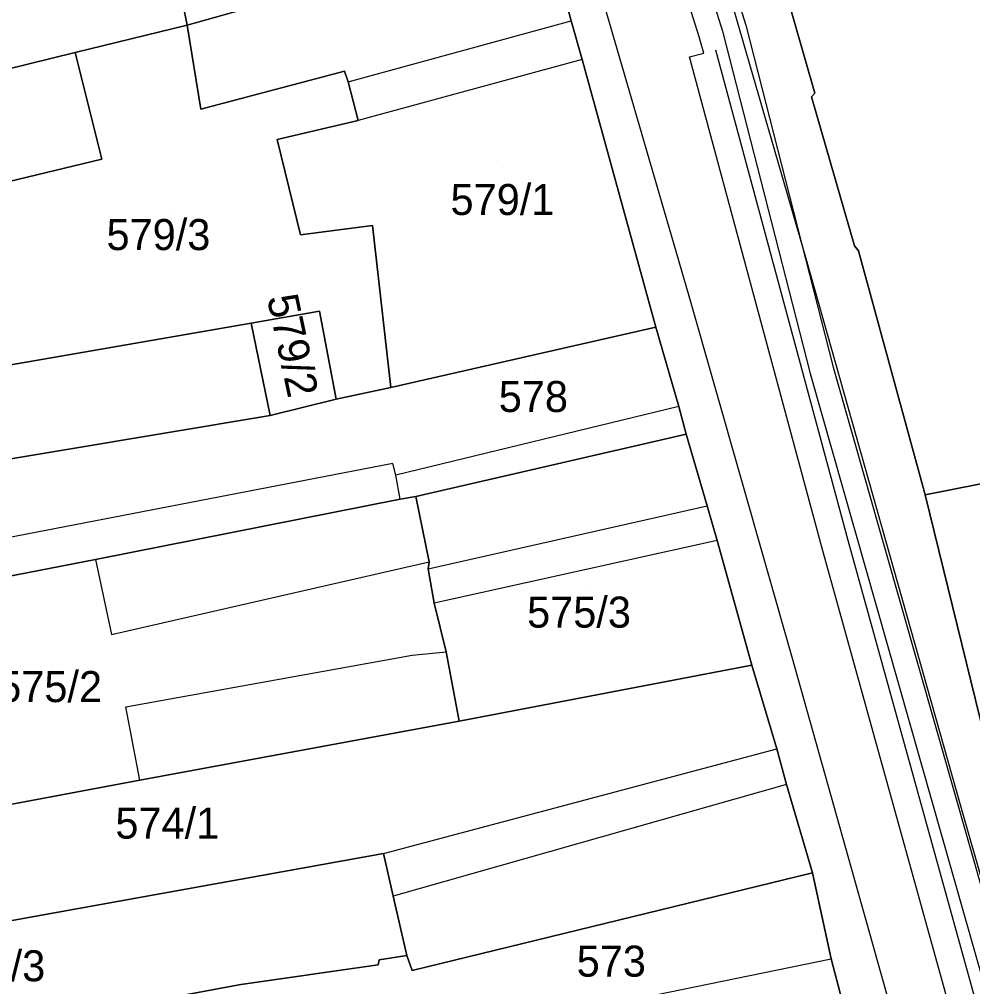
# Model space of a CAD drawing. Extents: x -263423 to -261326, y -1240067 to -1237864.
# Drawn here: x -263048.7 to -262987.3, y -1239408.1 to -1239345.8 of the extents above; entities that cross this region are included whole.
import ezdxf

# ---------------------------------------------------------------- set-up
doc = ezdxf.new("R2010")
doc.units = 0
for name, color, linetype in [('body_kn', 7, 'Continuous'), ('kladpar_druhypozemkov', 7, 'Continuous'), ('kladpar_hranice', 7, 'Continuous'), ('kladpar_parcelnecisla', 7, 'Continuous'), ('kladpar_plochy', 7, 'Continuous'), ('tarchy_linie', 7, 'Continuous'), ('zappar_hrandruhpozemk', 7, 'Continuous')]:
    doc.layers.add(name, color=color, linetype=linetype)

msp = doc.modelspace()

# ---------------------------------------------------------------- linework, layer by layer
at = {"layer": 'body_kn'}
for p, q in [((-263037.89, -1239346.16), (-263037.89, -1239346.16)), ((-263037.89, -1239346.16), (-263037.89, -1239346.16)), ((-263013.14, -1239345.88), (-263013.14, -1239345.88)), ((-263001.88, -1239346.16), (-263001.88, -1239346.16)), ((-263004.88, -1239346.92), (-263004.88, -1239346.92)), ((-263003.38, -1239346.54), (-263003.38, -1239346.54)), ((-263045.09, -1239347.93), (-263045.09, -1239347.93)), ((-263045.09, -1239347.93), (-263045.09, -1239347.93)), ((-263005.5, -1239348.21), (-263005.5, -1239348.21)), ((-263004.59, -1239347.96), (-263004.59, -1239347.96)), ((-263003.83, -1239347.76), (-263003.83, -1239347.76)), ((-263012.43, -1239348.37), (-263012.43, -1239348.37)), ((-263012.43, -1239348.37), (-263012.43, -1239348.37)), ((-263027.74, -1239349.12), (-263027.74, -1239349.12)), ((-263027.5, -1239349.82), (-263027.5, -1239349.82)), ((-263027.5, -1239349.82), (-263027.5, -1239349.82)), ((-262997.44, -1239350.54), (-262997.44, -1239350.54)), ((-262997.64, -1239350.79), (-262997.64, -1239350.79)), ((-263037, -1239351.58), (-263037, -1239351.58)), ((-263026.86, -1239352.31), (-263026.86, -1239352.31)), ((-263032.09, -1239353.53), (-263032.09, -1239353.53)), ((-263043.38, -1239354.8), (-263043.38, -1239354.8)), ((-263025.93, -1239359.07), (-263025.93, -1239359.07)), ((-263030.58, -1239359.67), (-263030.58, -1239359.67)), ((-262994.87, -1239360.38), (-262994.87, -1239360.38)), ((-262994.62, -1239360.7), (-262994.62, -1239360.7)), ((-262997.99, -1239361.27), (-262997.99, -1239361.27)), ((-263005.53, -1239363.64), (-263005.53, -1239363.64)), ((-263029.35, -1239364.59), (-263029.35, -1239364.59)), ((-263029.35, -1239364.59), (-263029.35, -1239364.59)), ((-263033.75, -1239365.38), (-263033.75, -1239365.38)), ((-263033.75, -1239365.38), (-263033.75, -1239365.38)), ((-263007.67, -1239365.63), (-263007.67, -1239365.63)), ((-262996.25, -1239368.2), (-262996.25, -1239368.2)), ((-262997.74, -1239368.62), (-262997.74, -1239368.62)), ((-263024.76, -1239369.52), (-263024.76, -1239369.52)), ((-263028.27, -1239370.27), (-263028.27, -1239370.27)), ((-263028.27, -1239370.27), (-263028.27, -1239370.27)), ((-263032.54, -1239371.32), (-263032.54, -1239371.32)), ((-263006.2, -1239370.75), (-263006.2, -1239370.75)), ((-263006.2, -1239370.75), (-263006.2, -1239370.75)), ((-263005.73, -1239372.53), (-263005.73, -1239372.53)), ((-263005.73, -1239372.53), (-263005.73, -1239372.53)), ((-263024.62, -1239374.41), (-263024.62, -1239374.41)), ((-263024.44, -1239375.18), (-263024.44, -1239375.18)), ((-263024.16, -1239376.71), (-263024.16, -1239376.71)), ((-263024.16, -1239376.71), (-263024.16, -1239376.71)), ((-263023.14, -1239376.54), (-263023.14, -1239376.54)), ((-262990.33, -1239376.43), (-262990.33, -1239376.43)), ((-263004.37, -1239377.14), (-263004.37, -1239377.14)), ((-263003.72, -1239379.38), (-263003.72, -1239379.38)), ((-263003.72, -1239379.38), (-263003.72, -1239379.38)), ((-262995.31, -1239379.36), (-262995.31, -1239379.36)), ((-262996.98, -1239379.81), (-262996.98, -1239379.81)), ((-263043.79, -1239380.6), (-263043.79, -1239380.6)), ((-263043.79, -1239380.6), (-263043.79, -1239380.6)), ((-263022.35, -1239381.2), (-263022.35, -1239381.2)), ((-263022.35, -1239381.2), (-263022.35, -1239381.2)), ((-263022.28, -1239380.75), (-263022.28, -1239380.75)), ((-263021.96, -1239383.43), (-263021.96, -1239383.43)), ((-263042.75, -1239385.45), (-263042.75, -1239385.45)), ((-263042.75, -1239385.45), (-263042.75, -1239385.45)), ((-263023.37, -1239386.77), (-263023.37, -1239386.77)), ((-263021.2, -1239386.56), (-263021.2, -1239386.56)), ((-263001.49, -1239387.43), (-263001.49, -1239387.43)), ((-262998.88, -1239386.98), (-262998.88, -1239386.98)), ((-263041.84, -1239390.11), (-263041.84, -1239390.11)), ((-263020.35, -1239391.03), (-263020.35, -1239391.03)), ((-263020.35, -1239391.03), (-263020.35, -1239391.03)), ((-262999.89, -1239392.81), (-262999.89, -1239392.81)), ((-263040.93, -1239394.84), (-263040.93, -1239394.84)), ((-263040.93, -1239394.84), (-263040.93, -1239394.84)), ((-262999.25, -1239395.11), (-262999.25, -1239395.11)), ((-262999.25, -1239395.11), (-262999.25, -1239395.11)), ((-262988.04, -1239396.49), (-262988.04, -1239396.49)), ((-263025.23, -1239399.56), (-263025.23, -1239399.56)), ((-263025.23, -1239399.56), (-263025.23, -1239399.56)), ((-262997.59, -1239400.8), (-262997.59, -1239400.8)), ((-263024.6, -1239402.31), (-263024.6, -1239402.31)), ((-263023.73, -1239406.14), (-263023.73, -1239406.14)), ((-263025.58, -1239406.73), (-263025.58, -1239406.73)), ((-263025.58, -1239406.73), (-263025.58, -1239406.73)), ((-263025.51, -1239406.42), (-263025.51, -1239406.42)), ((-262996.38, -1239406.35), (-262996.38, -1239406.35)), ((-263023.37, -1239407.1), (-263023.37, -1239407.1)), ((-263034.43, -1239408), (-263034.43, -1239408))]:
    msp.add_line(p, q, dxfattribs=at)
at = {"layer": 'kladpar_druhypozemkov'}
for p, q in [((-263017.87, -1239354.9), (-263017.87, -1239354.9)), ((-263038.74, -1239358.1), (-263038.74, -1239358.1)), ((-263030.17, -1239367.5), (-263030.17, -1239367.5)), ((-263015.87, -1239368.7), (-263015.87, -1239368.7)), ((-263011.87, -1239382.5), (-263011.87, -1239382.5)), ((-263046.57, -1239387.4), (-263046.57, -1239387.4)), ((-263039.47, -1239396.4), (-263039.47, -1239396.4)), ((-263010.66, -1239405.5), (-263010.66, -1239405.5))]:
    msp.add_line(p, q, dxfattribs=at)
at = {"layer": 'kladpar_hranice'}
for points in [[(-262995.68, -1239408.97), (-262996.38, -1239406.35), (-262997.59, -1239400.8), (-262999.25, -1239395.11), (-262999.89, -1239392.81), (-263001.49, -1239387.43), (-263003.72, -1239379.38), (-263004.37, -1239377.14), (-263005.73, -1239372.53), (-263006.2, -1239370.75), (-263007.67, -1239365.63), (-263012.43, -1239348.37), (-263013.14, -1239345.88), (-263014.84, -1239339.67), (-263015.61, -1239336.86), (-263016.95, -1239331.43), (-263017.65, -1239328.75), (-263019.36, -1239322.93), (-263022.37, -1239312.63), (-263023.21, -1239310.2), (-263026.65, -1239299.26), (-263027.41, -1239296.38), (-263038.31, -1239258.15)], [(-263016.01, -1239291.8), (-263014.54, -1239296.85), (-263013.25, -1239301.58), (-263006.38, -1239321.43), (-263005.55, -1239324.05), (-263004, -1239328.6), (-263001.92, -1239334.87), (-262997.44, -1239350.54), (-262997.64, -1239350.79), (-262994.87, -1239360.38), (-262994.62, -1239360.7), (-262990.33, -1239376.43), (-262987.07, -1239389.65), (-262986.78, -1239390.87), (-262985.62, -1239395.85), (-262980.74, -1239413.68)], [(-262973.13, -1239373.05), (-262990.33, -1239376.43), (-262994.62, -1239360.7), (-262994.87, -1239360.38), (-262997.64, -1239350.79), (-262997.44, -1239350.54), (-263001.92, -1239334.87), (-262990.44, -1239332.26), (-262984.06, -1239330.69)], [(-263016.95, -1239331.43), (-263015.61, -1239336.86), (-263014.84, -1239339.67), (-263037.89, -1239346.16), (-263038.35, -1239343.8), (-263038.64, -1239342.4), (-263039.93, -1239337.79), (-263016.95, -1239331.43)], [(-263041.97, -1239338.39), (-263039.93, -1239337.79), (-263038.64, -1239342.4), (-263038.35, -1239343.8), (-263037.89, -1239346.16), (-263045.09, -1239347.93), (-263061.69, -1239352), (-263062.8, -1239347.53), (-263063.61, -1239344.02), (-263055.06, -1239341.85), (-263041.97, -1239338.39)], [(-263014.84, -1239339.67), (-263013.14, -1239345.88), (-263012.43, -1239348.37), (-263007.67, -1239365.63), (-263024.76, -1239369.52), (-263025.93, -1239359.07), (-263030.58, -1239359.67), (-263032.09, -1239353.53), (-263026.86, -1239352.31), (-263027.5, -1239349.82), (-263027.74, -1239349.12), (-263037, -1239351.58), (-263037.89, -1239346.16), (-263014.84, -1239339.67)], [(-263037.89, -1239346.16), (-263037, -1239351.58), (-263027.74, -1239349.12), (-263027.5, -1239349.82), (-263026.86, -1239352.31), (-263032.09, -1239353.53), (-263030.58, -1239359.67), (-263025.93, -1239359.07), (-263024.76, -1239369.52), (-263028.27, -1239370.27), (-263029.35, -1239364.59), (-263033.75, -1239365.38), (-263091.77, -1239375.43), (-263092.24, -1239369.15), (-263051.28, -1239358.89), (-263051.78, -1239356.82), (-263043.38, -1239354.8), (-263045.09, -1239347.93), (-263037.89, -1239346.16)], [(-263045.09, -1239347.93), (-263043.38, -1239354.8), (-263051.78, -1239356.82), (-263051.28, -1239358.89), (-263092.24, -1239369.15), (-263093, -1239359.01), (-263082.62, -1239357.33), (-263069.23, -1239354.44), (-263061.69, -1239352), (-263045.09, -1239347.93)], [(-263029.35, -1239364.59), (-263028.27, -1239370.27), (-263032.54, -1239371.32), (-263033.75, -1239365.38), (-263029.35, -1239364.59)], [(-263033.75, -1239365.38), (-263032.54, -1239371.32), (-263052.73, -1239374.69), (-263072.16, -1239377.89), (-263091.46, -1239381.28), (-263091.77, -1239375.43), (-263033.75, -1239365.38)], [(-263028.27, -1239370.27), (-263024.76, -1239369.52), (-263007.67, -1239365.63), (-263006.2, -1239370.75), (-263005.73, -1239372.53), (-263023.14, -1239376.54), (-263024.16, -1239376.71), (-263043.79, -1239380.6), (-263051.12, -1239382.03), (-263051.57, -1239379.61), (-263051.86, -1239378.39), (-263052.73, -1239374.69), (-263032.54, -1239371.32), (-263028.27, -1239370.27)], [(-263005.73, -1239372.53), (-263004.37, -1239377.14), (-263003.72, -1239379.38), (-263001.49, -1239387.43), (-263020.35, -1239391.03), (-263021.2, -1239386.56), (-263021.96, -1239383.43), (-263022.35, -1239381.2), (-263022.28, -1239380.75), (-263023.14, -1239376.54), (-263005.73, -1239372.53)], [(-262987.07, -1239389.65), (-262990.33, -1239376.43), (-262973.13, -1239373.05)], [(-263043.79, -1239380.6), (-263024.16, -1239376.71), (-263023.14, -1239376.54), (-263022.28, -1239380.75), (-263022.35, -1239381.2), (-263021.96, -1239383.43), (-263021.2, -1239386.56), (-263020.35, -1239391.03), (-263040.93, -1239394.84), (-263050.68, -1239396.66), (-263051.24, -1239393.53), (-263052.84, -1239393.81), (-263053.29, -1239391.26), (-263052.52, -1239391.09), (-263054.31, -1239382.73), (-263051.12, -1239382.03), (-263043.79, -1239380.6)], [(-263020.35, -1239391.03), (-263001.49, -1239387.43), (-262999.89, -1239392.81), (-262999.25, -1239395.11), (-262997.59, -1239400.8), (-263023.37, -1239407.1), (-263023.73, -1239406.14), (-263024.6, -1239402.31), (-263025.23, -1239399.56), (-263067.41, -1239407.16), (-263067.14, -1239409.39), (-263089.49, -1239413.16), (-263090.11, -1239403.42), (-263076.1, -1239401.38), (-263070.56, -1239400.29), (-263064.25, -1239399.16), (-263050.68, -1239396.66), (-263040.93, -1239394.84), (-263020.35, -1239391.03)], [(-263025.23, -1239399.56), (-263024.6, -1239402.31), (-263023.73, -1239406.14), (-263025.51, -1239406.42), (-263025.58, -1239406.73), (-263034.43, -1239408), (-263040.55, -1239409.14), (-263040.73, -1239408.82), (-263043.47, -1239409.46), (-263043.36, -1239410.1), (-263045.53, -1239410.56), (-263046.67, -1239410.85), (-263046.79, -1239410.34), (-263064.83, -1239414.01), (-263064.71, -1239414.59), (-263088.41, -1239418.9), (-263089.49, -1239413.16), (-263067.14, -1239409.39), (-263067.41, -1239407.16), (-263025.23, -1239399.56)], [(-263025.58, -1239406.73), (-263025.51, -1239406.42), (-263023.73, -1239406.14), (-263023.37, -1239407.1), (-262997.59, -1239400.8), (-262996.38, -1239406.35), (-262995.68, -1239408.97), (-263011.68, -1239412.18), (-263012.82, -1239412.41), (-263028.61, -1239414.61), (-263039.9, -1239416.63), (-263041.88, -1239416.98), (-263042.9, -1239412.14), (-263043.36, -1239410.1), (-263043.47, -1239409.46), (-263040.73, -1239408.82), (-263040.55, -1239409.14), (-263034.43, -1239408), (-263025.58, -1239406.73)]]:
    msp.add_lwpolyline(points, dxfattribs=at)
at = {"layer": 'kladpar_plochy'}
for points in [[(-262995.68, -1239408.97), (-262996.38, -1239406.35), (-262997.59, -1239400.8), (-262999.25, -1239395.11), (-262999.89, -1239392.81), (-263001.49, -1239387.43), (-263003.72, -1239379.38), (-263004.37, -1239377.14), (-263005.73, -1239372.53), (-263006.2, -1239370.75), (-263007.67, -1239365.63), (-263012.43, -1239348.37), (-263013.14, -1239345.88), (-263014.84, -1239339.67), (-263015.61, -1239336.86), (-263016.95, -1239331.43), (-263017.65, -1239328.75), (-263019.36, -1239322.93), (-263022.37, -1239312.63), (-263023.21, -1239310.2), (-263026.65, -1239299.26), (-263027.41, -1239296.38), (-263038.31, -1239258.15)], [(-263016.01, -1239291.8), (-263014.54, -1239296.85), (-263013.25, -1239301.58), (-263006.38, -1239321.43), (-263005.55, -1239324.05), (-263004, -1239328.6), (-263001.92, -1239334.87), (-262997.44, -1239350.54), (-262997.64, -1239350.79), (-262994.87, -1239360.38), (-262994.62, -1239360.7), (-262990.33, -1239376.43), (-262987.07, -1239389.65), (-262986.78, -1239390.87), (-262985.62, -1239395.85), (-262980.74, -1239413.68)], [(-262973.13, -1239373.05), (-262990.33, -1239376.43), (-262994.62, -1239360.7), (-262994.87, -1239360.38), (-262997.64, -1239350.79), (-262997.44, -1239350.54), (-263001.92, -1239334.87), (-262990.44, -1239332.26), (-262984.06, -1239330.69)]]:
    msp.add_lwpolyline(points, dxfattribs=at)
for points in [[(-263016.95, -1239331.43), (-263015.61, -1239336.86), (-263014.84, -1239339.67), (-263037.89, -1239346.16), (-263038.35, -1239343.8), (-263038.64, -1239342.4), (-263039.93, -1239337.79)], [(-263041.97, -1239338.39), (-263039.93, -1239337.79), (-263038.64, -1239342.4), (-263038.35, -1239343.8), (-263037.89, -1239346.16), (-263045.09, -1239347.93), (-263061.69, -1239352), (-263062.8, -1239347.53), (-263063.61, -1239344.02), (-263055.06, -1239341.85)], [(-263014.84, -1239339.67), (-263013.14, -1239345.88), (-263012.43, -1239348.37), (-263007.67, -1239365.63), (-263024.76, -1239369.52), (-263025.93, -1239359.07), (-263030.58, -1239359.67), (-263032.09, -1239353.53), (-263026.86, -1239352.31), (-263027.5, -1239349.82), (-263027.74, -1239349.12), (-263037, -1239351.58), (-263037.89, -1239346.16)], [(-263037.89, -1239346.16), (-263037, -1239351.58), (-263027.74, -1239349.12), (-263027.5, -1239349.82), (-263026.86, -1239352.31), (-263032.09, -1239353.53), (-263030.58, -1239359.67), (-263025.93, -1239359.07), (-263024.76, -1239369.52), (-263028.27, -1239370.27), (-263029.35, -1239364.59), (-263033.75, -1239365.38), (-263091.77, -1239375.43), (-263092.24, -1239369.15), (-263051.28, -1239358.89), (-263051.78, -1239356.82), (-263043.38, -1239354.8), (-263045.09, -1239347.93)], [(-263045.09, -1239347.93), (-263043.38, -1239354.8), (-263051.78, -1239356.82), (-263051.28, -1239358.89), (-263092.24, -1239369.15), (-263093, -1239359.01), (-263082.62, -1239357.33), (-263069.23, -1239354.44), (-263061.69, -1239352)], [(-263029.35, -1239364.59), (-263028.27, -1239370.27), (-263032.54, -1239371.32), (-263033.75, -1239365.38)], [(-263033.75, -1239365.38), (-263032.54, -1239371.32), (-263052.73, -1239374.69), (-263072.16, -1239377.89), (-263091.46, -1239381.28), (-263091.77, -1239375.43)], [(-263028.27, -1239370.27), (-263024.76, -1239369.52), (-263007.67, -1239365.63), (-263006.2, -1239370.75), (-263005.73, -1239372.53), (-263023.14, -1239376.54), (-263024.16, -1239376.71), (-263043.79, -1239380.6), (-263051.12, -1239382.03), (-263051.57, -1239379.61), (-263051.86, -1239378.39), (-263052.73, -1239374.69), (-263032.54, -1239371.32)], [(-262973.13, -1239373.05), (-262971.65, -1239372.45), (-262966.42, -1239371.1), (-262965.91, -1239370.92), (-262959.47, -1239369.54), (-262945.18, -1239366.29), (-262944.87, -1239366.23), (-262943.46, -1239374.4), (-262943.18, -1239376.25), (-262942.66, -1239378.74), (-262939.98, -1239395.06), (-262938.4, -1239404.12), (-262949.44, -1239406.87), (-262950.13, -1239403.55), (-262950.89, -1239403.72), (-262947.83, -1239400.29), (-262949.46, -1239393.39), (-262953.41, -1239391.15), (-262957.17, -1239392.02), (-262957.74, -1239389.21), (-262985.62, -1239395.85), (-262986.78, -1239390.87), (-262987.07, -1239389.65), (-262990.33, -1239376.43)], [(-263005.73, -1239372.53), (-263004.37, -1239377.14), (-263003.72, -1239379.38), (-263001.49, -1239387.43), (-263020.35, -1239391.03), (-263021.2, -1239386.56), (-263021.96, -1239383.43), (-263022.35, -1239381.2), (-263022.28, -1239380.75), (-263023.14, -1239376.54)], [(-263043.79, -1239380.6), (-263024.16, -1239376.71), (-263023.14, -1239376.54), (-263022.28, -1239380.75), (-263022.35, -1239381.2), (-263021.96, -1239383.43), (-263021.2, -1239386.56), (-263020.35, -1239391.03), (-263040.93, -1239394.84), (-263050.68, -1239396.66), (-263051.24, -1239393.53), (-263052.84, -1239393.81), (-263053.29, -1239391.26), (-263052.52, -1239391.09), (-263054.31, -1239382.73), (-263051.12, -1239382.03)], [(-263020.35, -1239391.03), (-263001.49, -1239387.43), (-262999.89, -1239392.81), (-262999.25, -1239395.11), (-262997.59, -1239400.8), (-263023.37, -1239407.1), (-263023.73, -1239406.14), (-263024.6, -1239402.31), (-263025.23, -1239399.56), (-263067.41, -1239407.16), (-263067.14, -1239409.39), (-263089.49, -1239413.16), (-263090.11, -1239403.42), (-263076.1, -1239401.38), (-263070.56, -1239400.29), (-263064.25, -1239399.16), (-263050.68, -1239396.66), (-263040.93, -1239394.84)], [(-263025.23, -1239399.56), (-263024.6, -1239402.31), (-263023.73, -1239406.14), (-263025.51, -1239406.42), (-263025.58, -1239406.73), (-263034.43, -1239408), (-263040.55, -1239409.14), (-263040.73, -1239408.82), (-263043.47, -1239409.46), (-263043.36, -1239410.1), (-263045.53, -1239410.56), (-263046.67, -1239410.85), (-263046.79, -1239410.34), (-263064.83, -1239414.01), (-263064.71, -1239414.59), (-263088.41, -1239418.9), (-263089.49, -1239413.16), (-263067.14, -1239409.39), (-263067.41, -1239407.16)], [(-263025.58, -1239406.73), (-263025.51, -1239406.42), (-263023.73, -1239406.14), (-263023.37, -1239407.1), (-262997.59, -1239400.8), (-262996.38, -1239406.35), (-262995.68, -1239408.97), (-263011.68, -1239412.18), (-263012.82, -1239412.41), (-263028.61, -1239414.61), (-263039.9, -1239416.63), (-263041.88, -1239416.98), (-263042.9, -1239412.14), (-263043.36, -1239410.1), (-263043.47, -1239409.46), (-263040.73, -1239408.82), (-263040.55, -1239409.14), (-263034.43, -1239408)]]:
    msp.add_lwpolyline(points, close=True, dxfattribs=at)
at = {"layer": 'tarchy_linie'}
for points in [[(-263064.97, -1239074.32), (-263052.62, -1239131.34), (-263043.78, -1239180.54), (-263042.45, -1239183.02), (-263038.09, -1239208.38), (-263038.42, -1239209.31), (-263031.96, -1239245.18), (-263015.67, -1239300.72), (-263012.86, -1239310.78), (-263008.84, -1239324.01), (-263001.88, -1239346.16), (-262996.25, -1239368.2), (-262982.01, -1239418.22)], [(-263065.8, -1239081.72), (-263059.62, -1239108.59), (-263054.68, -1239134.23), (-263053.44, -1239140.73), (-263053.14, -1239140.75), (-263050.91, -1239156.11), (-263046.81, -1239178.15), (-263043.98, -1239183.29), (-263039.59, -1239207.97), (-263040.4, -1239210.96), (-263039.61, -1239214.51), (-263039.87, -1239216.06), (-263037.69, -1239229.43), (-263034.8, -1239244.84), (-263028.88, -1239265.09), (-263023.3, -1239284.05), (-263019.3, -1239298.33), (-263019.19, -1239298.83), (-263016.92, -1239305.25), (-263015.38, -1239307.81), (-263010.32, -1239324.47), (-263003.38, -1239346.54), (-262997.74, -1239368.62), (-262983.51, -1239418.62)], [(-262985.58, -1239420.92), (-262996.98, -1239379.81), (-263005.5, -1239348.21), (-263004.59, -1239347.96), (-263004.88, -1239346.92), (-263006.72, -1239341.08), (-263007.74, -1239341.35), (-263017.3, -1239307.56), (-263018.25, -1239306.05), (-263020.65, -1239299.35), (-263024.79, -1239284.47)], [(-263003.83, -1239347.76), (-262995.31, -1239379.36), (-262983.91, -1239420.46), (-262973.03, -1239459.64), (-262970.3, -1239470.42), (-262956.01, -1239521.26), (-262948.98, -1239533.43)]]:
    msp.add_lwpolyline(points, dxfattribs=at)
at = {"layer": 'zappar_hrandruhpozemk'}
for p, q in [((-263005.53, -1239363.64), (-263015.86, -1239328.15)), ((-263005.43, -1239335.56), (-262997.99, -1239361.27)), ((-263027.5, -1239349.82), (-263013.14, -1239345.88)), ((-263012.43, -1239348.37), (-263026.86, -1239352.31)), ((-263006.2, -1239370.75), (-263024.44, -1239375.18)), ((-263024.62, -1239374.41), (-263051.57, -1239379.61)), ((-263022.35, -1239381.2), (-263004.37, -1239377.14)), ((-263003.72, -1239379.38), (-263021.96, -1239383.43)), ((-263043.79, -1239380.6), (-263042.75, -1239385.45)), ((-263042.75, -1239385.45), (-263022.28, -1239380.75)), ((-263041.84, -1239390.11), (-263023.37, -1239386.77)), ((-263023.37, -1239386.77), (-263021.2, -1239386.56)), ((-263040.93, -1239394.84), (-263041.84, -1239390.11)), ((-263025.23, -1239399.56), (-262999.89, -1239392.81)), ((-262999.25, -1239395.11), (-263024.6, -1239402.31)), ((-263012.13, -1239409.57), (-262996.38, -1239406.35))]:
    msp.add_line(p, q, dxfattribs=at)
for points in [[(-262997.99, -1239361.27), (-262988.04, -1239396.49), (-262983.33, -1239412.93), (-262982.85, -1239414.46), (-262982.24, -1239415.3), (-262981.55, -1239415.7), (-262980.66, -1239415.78), (-262979.64, -1239415.49)], [(-262987.91, -1239424.97), (-262990.87, -1239415.43), (-262998.88, -1239386.98), (-263005.53, -1239363.64)], [(-263024.16, -1239376.71), (-263024.44, -1239375.18), (-263024.62, -1239374.41)]]:
    msp.add_lwpolyline(points, dxfattribs=at)

# ---------------------------------------------------------------- texts
at = {"layer": 'kladpar_parcelnecisla'}
for s, p in [('579/1', (-263020.907, -1239358.4)), ('579/3', (-263043.079, -1239360.66)), ('578', (-263017.801, -1239371.1)), ('575/3', (-263015.974, -1239385)), ('575/2', (-263050.059, -1239389.8)), ('574/1', (-263042.507, -1239398.6)), ('573', (-263012.779, -1239407.5)), ('574/3', (-263053.719, -1239407.8))]:
    msp.add_text(s, height=2, dxfattribs=at).set_placement(p)
msp.add_text('579/2', height=2, rotation=282, dxfattribs=at).set_placement((-263032.748, -1239363.725))

doc.saveas('drawing.dxf')
